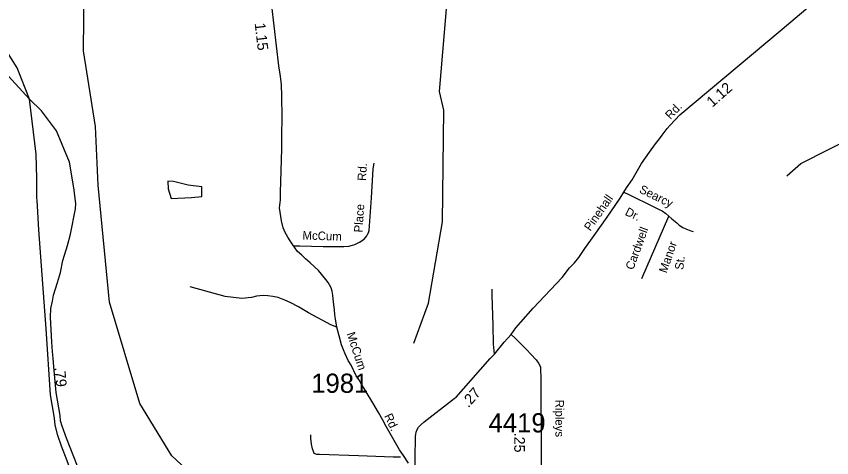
# Model space of a CAD drawing. Extents: x 1551653 to 1702041, y 811336 to 920032.
# Drawn here: x 1656960 to 1663229, y 888867 to 892261 of the extents above; entities that cross this region are included whole.
import ezdxf

# ---------------------------------------------------------------- set-up
doc = ezdxf.new("R2010")
doc.units = 0
for name, color, linetype in [('Old_Level_10', 7, 'Continuous'), ('Old_Level_11', 7, 'Continuous'), ('Old_Level_17', 7, 'Continuous'), ('Old_Level_28', 7, 'Continuous'), ('Old_Level_31', 7, 'Continuous'), ('Old_Level_32', 7, 'Continuous'), ('Old_Level_35', 7, 'Continuous'), ('Old_Level_44', 7, 'Continuous'), ('Old_Level_50', 7, 'Continuous'), ('Old_Level_59', 7, 'Continuous'), ('Old_Level_62', 7, 'Continuous'), ('Old_Level_8', 7, 'Continuous')]:
    doc.layers.add(name, color=color, linetype=linetype)

msp = doc.modelspace()

# ---------------------------------------------------------------- linework, layer by layer
at = {"layer": 'Old_Level_28'}
for points in [[(1657060.906, 891623.399), (1656732.502, 891979.795), (1656613.803, 892130.273)], [(1657513.885, 888585.008), (1657344.568, 889016.688), (1657311.108, 889108.296), (1657300.333, 889149.136), (1657297.057, 889191.668), (1657264.975, 889368.264), (1657247.153, 889566.267), (1657243.588, 889632.267), (1657237.59, 889683.074), (1657233.951, 889755.887), (1657221.405, 889948.02), (1657226.149, 890013.959), (1657237.59, 890068.985), (1657244.867, 890116.313), (1657277.613, 890214.611), (1657299.444, 890291.065), (1657317.636, 890382.082), (1657354.022, 890498.583), (1657375.852, 890585.959), (1657413.567, 890778.939), (1657417.717, 890820.479), (1657401.116, 890940.943), (1657367.912, 891140.332), (1657268.3, 891381.261), (1657152.086, 891534.957), (1657060.906, 891623.399)]]:
    msp.add_lwpolyline(points, dxfattribs=at)
at = {"layer": 'Old_Level_31'}
msp.add_line((1657060.905, 891623.399), (1657060.905, 891623.399), dxfattribs=at)
at = {"layer": 'Old_Level_32'}
for points in [[(1660765.068, 889813.657), (1660800.511, 889863.966), (1660935.081, 890016.625), (1661156.018, 890252.699), (1661214.383, 890326.469), (1661251.584, 890364.953), (1661286.046, 890406.475), (1661331.114, 890474.008), (1661401.767, 890575.44), (1661503.138, 890716.831), (1661603.649, 890862.008), (1661632.192, 890907.654), (1661652.491, 890941.46), (1661694.965, 891003.031), (1661767.75, 891128.225), (1661796.657, 891172.06), (1661828.96, 891215.629), (1661875.679, 891279.114), (1661905.906, 891318.923), (1661927.09, 891347.109), (1661964.177, 891397.548), (1661987.6, 891423.115), (1662062.126, 891501.947), (1662847.842, 892162.433), (1663627.922, 892822.838)], [(1659974.591, 888823.728), (1659936.152, 888882.194), (1659905.399, 888926.813), (1659803.916, 889106.825), (1659777.777, 889154.521), (1659743.949, 889214.062), (1659700.896, 889287.913), (1659648.617, 889372.534), (1659613.252, 889432.538), (1659593.263, 889467.925), (1659573.273, 889497.158), (1659534.833, 889577.163), (1659511.769, 889614.089), (1659488.705, 889664.862), (1659474.713, 889695.897), (1659459.849, 889735.558), (1659441.27, 889802.486), (1659425.051, 889869.336), (1659412.781, 889933.863), (1659409.065, 889964.848), (1659405.349, 890004.509), (1659399.155, 890062.761), (1659394.201, 890116.055), (1659388.008, 890148.28), (1659381.815, 890173.068), (1659368.257, 890195.878), (1659356.416, 890213.929), (1659338.457, 890236.107), (1659282.218, 890305.038), (1659220.275, 890365.962), (1659182.666, 890396.142), (1659155.338, 890423.858), (1659122.805, 890453.156), (1659087.019, 890503.613), (1659065.872, 890534.538), (1659047.979, 890562.209), (1659026.833, 890598.018), (1659012.193, 890633.826), (1658997.553, 890689.166), (1658983.868, 890787.432), (1658989.819, 890849.675), (1658992.253, 890905.68), (1658997.12, 891073.698), (1659001.987, 891241.716), (1659001.987, 891348.858), (1659004.42, 891477.915), (1659001.987, 891650.802), (1658999.553, 891731.159), (1658997.12, 891760.38), (1658987.795, 891816.941), (1658978.251, 891878.971), (1658924.619, 892341.326)], [(1660027.722, 888805.077), (1660027.271, 888859.912), (1660028.925, 889029.778), (1660030.476, 889047.156), (1660033.176, 889061.71), (1660041.605, 889082.55), (1660051.595, 889101.559), (1660070.585, 889120.181), (1660095.863, 889143.081), (1660313.399, 889310.955), (1660327.448, 889322.874), (1660341.654, 889332.592), (1660454.698, 889459.567), (1660604.445, 889630.019), (1660636.751, 889663.782), (1660711.446, 889754.914), (1660765.068, 889813.657)], [(1660765.068, 889813.657), (1660795.724, 889786.019), (1660880.849, 889701.239), (1660955.829, 889619.468), (1660975.891, 889592.444), (1660989.569, 889566.351), (1660991.127, 889544.708), (1660992.902, 889484.239), (1660995.232, 888890.45), (1660995.672, 888581.954)]]:
    msp.add_lwpolyline(points, dxfattribs=at)
at = {"layer": 'Old_Level_35'}
msp.add_line((1661770.739, 890245.566), (1661976.283, 890723.322), dxfattribs=at)
for points in [[(1659092.171, 890496.348), (1659141.026, 890495.87), (1659319.011, 890490.247), (1659476.908, 890490.637), (1659517.003, 890494.223), (1659544.536, 890499.866), (1659563.066, 890505.893), (1659598.663, 890524.381), (1659633.345, 890547.088), (1659655.681, 890572.849), (1659663.771, 890586.894), (1659668.358, 890596.005), (1659674.099, 890612.698), (1659690.428, 890864.508), (1659704.585, 891088.35), (1659710.881, 891132.247)], [(1661632.192, 890907.654), (1661670.04, 890889.272), (1661857.077, 890797.418), (1661902.848, 890775.076), (1661924.652, 890764.827), (1661954.459, 890744.607), (1662000.059, 890704.056), (1662039.826, 890671.831), (1662057.703, 890655.457), (1662085.351, 890637.284), (1662107.316, 890625.23), (1662147.247, 890610.811), (1662165.131, 890604.643)], [(1659425.051, 889869.336), (1659379.201, 889887.88), (1659206.167, 889979.448), (1659130.675, 890026.209), (1659064.94, 890060.766), (1659025.091, 890079.188), (1658973.438, 890097.649), (1658931.387, 890106.107), (1658893.497, 890112.482), (1658857.523, 890114.815), (1658807.582, 890109.227), (1658769.363, 890099.598), (1658693.059, 890091.727), (1658565.255, 890105.555), (1658295.369, 890179.724)], [(1660636.751, 889663.782), (1660629.491, 889739.773), (1660626.817, 889883.71), (1660618.93, 890115.802), (1660617.46, 890161.658)], [(1659913.213, 888870.037), (1659857.412, 888871.572), (1659591.635, 888879.981), (1659291.688, 888890.887), (1659269.881, 888891.13), (1659249.835, 888899.345), (1659243.92, 888913.472), (1659236.164, 888935.44), (1659228.654, 888969.614), (1659225.025, 889017.514), (1659223.352, 889043.564)]]:
    msp.add_lwpolyline(points, dxfattribs=at)
at = {"layer": 'Old_Level_44'}
msp.add_lwpolyline([(1657583.014, 888225.849), (1657536.965, 888364.891), (1657482.887, 888500.268), (1657456.852, 888560.034), (1657403.384, 888693.82), (1657351.697, 888841.875), (1657307.14, 888954.255), (1657278.162, 889038.511), (1657258.536, 889116.556), (1657252.631, 889170.506), (1657223.474, 889350.6), (1657189.337, 889856.387), (1657132.385, 890617.98), (1657123.077, 890799.872), (1657118.989, 890844.78), (1657117.379, 890864.026), (1657116.299, 891013.565), (1657112.342, 891199.683), (1657060.906, 891623.399), (1656965.946, 891864.956), (1656800.854, 892125.296)], dxfattribs=at)
at = {"layer": 'Old_Level_50'}
msp.add_line((1657060.906, 891623.398), (1657060.906, 891623.398), dxfattribs=at)
at = {"layer": 'Old_Level_59'}
for points in [[(1662883.301, 891032.811), (1662992.389, 891128.98), (1663428.33, 891349.924), (1663446.374, 891398.829), (1663732.319, 891655.554), (1664101.311, 891802.371), (1664193.379, 891866.142), (1664346.348, 892063.3), (1664449.386, 892313.976), (1664479.324, 892772.883), (1664600.407, 893138.081), (1664646.339, 893452.323), (1664740.355, 893660.553), (1664917.418, 893840.794), (1665169.324, 893963.62), (1665562.409, 894083.678), (1665873.371, 894264.432), (1666033.414, 894422.014), (1666169.363, 894668.794), (1666190.381, 894976.885), (1666368.366, 895216.181), (1666436.341, 895365.766), (1666531.383, 896315.875), (1666584.389, 896613.508)], [(1660016.263, 889748.467), (1660128.324, 890054.815), (1660236.284, 890679.609), (1660246.331, 891539.494), (1660214.343, 891681.185), (1660292.263, 892621.862)], [(1658402.298, 888652.054), (1658155.313, 888880.379), (1657910.276, 889282.589), (1657677.234, 890061.992), (1657588.241, 890963.298), (1657568.249, 891413.387), (1657475.258, 891996.351), (1657481.307, 892498.421)]]:
    msp.add_lwpolyline(points, dxfattribs=at)
at = {"layer": 'Old_Level_62'}
msp.add_lwpolyline([(1658306.231, 890867.436), (1658386.714, 890875.228), (1658384.971, 890949.457), (1658280.805, 890963.298), (1658168.436, 890990.365), (1658125.273, 890992.416), (1658128.553, 890933.258), (1658149.571, 890859.337), (1658306.231, 890867.436)], dxfattribs=at)

# ---------------------------------------------------------------- texts
at = {"layer": 'Old_Level_10'}
for s, rotation, p in [('Rd.', 86.3811611, (1659647.885, 890993.337)), ('Searcy', 333.8444417, (1661744.143, 890908.353)), ('Place', 86.2898361, (1659621.444, 890596.618)), ('Dr.', 333.8444417, (1661635.169, 890735.662)), ('Cardwell', 69.82275, (1661702.885, 890305.46)), ('McCum', 358.1903722, (1659159.329, 890544.555)), ('Manor', 70.7902611, (1661959.344, 890281.351)), ('St.', 82.7708417, (1662087.393, 890307.376))]:
    msp.add_text(s, height=65.6167, rotation=rotation, dxfattribs=at).set_placement(p)
at = {"layer": 'Old_Level_11'}
for s, rotation, p in [('Rd.', 46.12015, (1661989.357, 891463.536)), ('Pinehall', 55.1254333, (1661373.753, 890604.282)), ('McCum', 288.0733972, (1659499.44, 889820.554)), ('Ripleys', 270.2247667, (1661104.259, 889312.869)), ('Rd.', 295.1601806, (1659786.454, 889187.972))]:
    msp.add_text(s, height=65.6167, rotation=rotation, dxfattribs=at).set_placement(p)
at = {"layer": 'Old_Level_17'}
for s, rotation, p in [('1.15', 276.6165722, (1658792.217, 892206.001)), ('1.12', 41.57895, (1662312.05, 891557.495)), ('.79', 275.1433833, (1657253.173, 889559.629)), ('.27', 48.32165, (1660436.04, 889246.347)), ('.25', 270.2247667, (1660787.959, 889058.706))]:
    msp.add_text(s, height=82.0208, rotation=rotation, dxfattribs=at).set_placement(p)
at = {"layer": 'Old_Level_8'}
for s, p in [('1981', (1659227.388, 889365.477)), ('4419', (1660590.625, 889060.903))]:
    msp.add_text(s, height=147.6375, dxfattribs=at).set_placement(p)

doc.saveas('drawing.dxf')
